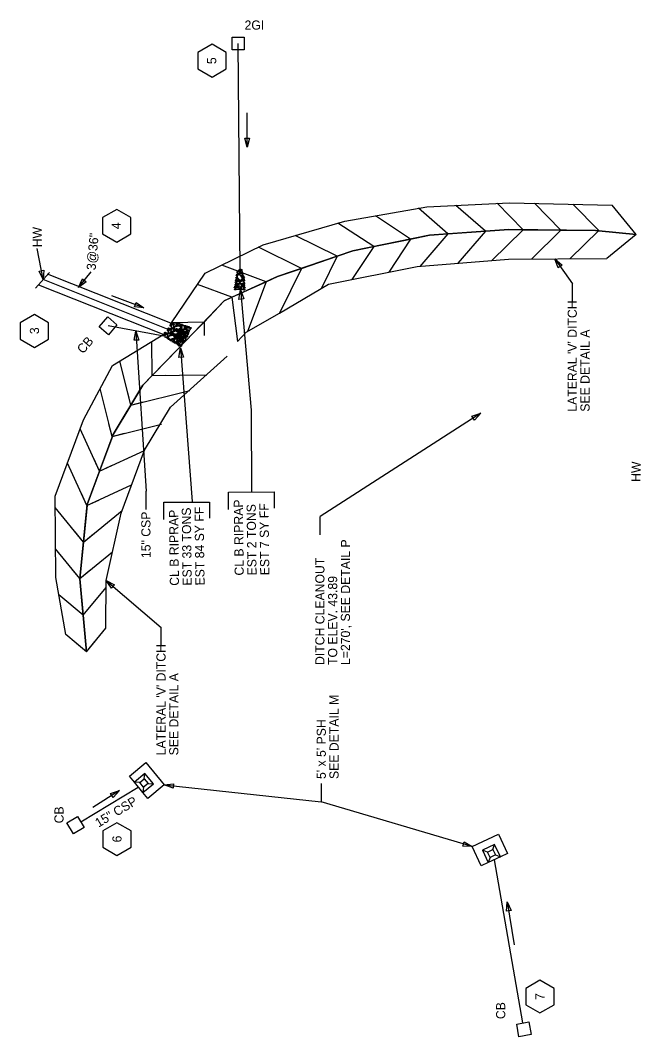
# Model space of a CAD drawing. Extents: x 2384780 to 2405432, y 547869 to 573706.
# Drawn here: x 2394674 to 2395014, y 553711 to 554267 of the extents above; entities that cross this region are included whole.
import ezdxf

# ---------------------------------------------------------------- set-up
doc = ezdxf.new("R2010")
doc.units = 0
for name, color, linetype in [('Old_Level_1', 7, 'Continuous'), ('Old_Level_23', 7, 'Continuous'), ('Old_Level_5', 7, 'Continuous'), ('Old_Level_9', 7, 'Continuous'), ('Prop Ditch Text', 7, 'Continuous'), ('Prop Drainage Box Number Symbol CELL', 7, 'Continuous'), ('Prop Lateral V Ditch Detail CELL', 7, 'Continuous'), ('Prop Pipe Text', 7, 'Continuous')]:
    doc.layers.add(name, color=color, linetype=linetype)

# ---------------------------------------------------------------- blocks, each defined once
blk = doc.blocks.new('IN')
at = {"layer": 'Old_Level_9'}
blk.add_lwpolyline([(-0.07025, 0.067), (0.07025, 0.067), (0.07025, -0.067), (-0.07025, -0.067)], close=True, dxfattribs=at)
blk = doc.blocks.new('RIPRAP')
at = {"layer": 'Old_Level_1'}
for points in [[(-0.002, -0.00625), (-0.00625, -0.00775), (-0.016, -0.0125), (-0.02, -0.00675), (-0.02, -0.003), (-0.008, 0.00275), (-0.002, -0.00025), (-0.002, -0.00625)], [(0.01825, -0.00325), (0.01375, -0.005), (0.00325, -0.00975), (0.00025, -0.00375), (0, 0), (0.01125, 0.005), (0.018, 0.00275), (0.01825, -0.00325)], [(-0.046, -0.12775), (-0.0505, -0.12425), (-0.053, -0.1145), (-0.0485, -0.11), (-0.04475, -0.11), (-0.04, -0.12175), (-0.04225, -0.12625), (-0.046, -0.12775)], [(-0.0485, -0.08525), (-0.0425, -0.0835), (-0.03275, -0.0825), (-0.0305, -0.08925), (-0.03175, -0.0945), (-0.0445, -0.09325), (-0.049, -0.089), (-0.0485, -0.08525)], [(-0.046, -0.1025), (-0.04025, -0.098), (-0.02675, -0.09375), (-0.02, -0.09975), (-0.02, -0.10575), (-0.03625, -0.11225), (-0.044, -0.1085), (-0.046, -0.1025)], [(-0.03675, -0.07275), (-0.04075, -0.06825), (-0.04325, -0.0585), (-0.0395, -0.054), (-0.035, -0.054), (-0.031, -0.0665), (-0.033, -0.0705), (-0.03675, -0.07275)], [(-0.0305, -0.05975), (-0.035, -0.05625), (-0.0375, -0.0465), (-0.033, -0.042), (-0.02925, -0.042), (-0.02475, -0.05375), (-0.02675, -0.05825), (-0.0305, -0.05975)], [(-0.00025, -0.11525), (-0.0145, -0.10575), (-0.0355, -0.078), (-0.0255, -0.056), (-0.00975, -0.051), (0.01725, -0.08475), (0.01525, -0.10425), (0.002, -0.11775)], [(-0.0345, -0.0215), (-0.0265, -0.01775), (-0.007, -0.01125), (0.00375, -0.02075), (0.003, -0.0315), (-0.02075, -0.03775), (-0.03225, -0.032), (-0.0345, -0.024)], [(-0.0275, -0.0395), (-0.023, -0.03925), (-0.014, -0.039), (-0.0115, -0.045), (-0.0115, -0.04875), (-0.0235, -0.049), (-0.0295, -0.04475), (-0.0275, -0.0395)], [(-0.01575, -0.1245), (-0.02025, -0.12125), (-0.022, -0.11125), (-0.0185, -0.10675), (-0.014, -0.10675), (-0.00975, -0.1185), (-0.012, -0.123), (-0.01575, -0.1245)], [(-0.0095, -0.039), (0.00025, -0.0365), (0.0205, -0.036), (0.02775, -0.0495), (0.024, -0.05775), (-0.00075, -0.05675), (-0.009, -0.0485), (-0.0095, -0.039)], [(0.009, -0.07425), (0.0045, -0.07075), (0.00225, -0.061), (0.00625, -0.05625), (0.01, -0.057), (0.01425, -0.06825), (0.01275, -0.072), (0.009, -0.07425)], [(0.012, -0.0355), (0.00825, -0.0295), (0.0035, -0.01775), (0.01025, -0.00925), (0.01825, -0.009), (0.0225, -0.027), (0.01875, -0.033), (0.012, -0.0355)], [(0.01975, -0.07925), (0.01525, -0.07475), (0.01375, -0.06525), (0.01725, -0.0605), (0.02175, -0.0605), (0.02575, -0.07325), (0.0235, -0.077), (0.01975, -0.07925)], [(0.0225, -0.12), (0.0185, -0.11625), (0.01675, -0.10675), (0.0205, -0.102), (0.025, -0.102), (0.0285, -0.114), (0.02625, -0.11775), (0.0225, -0.12)], [(0.02025, -0.07975), (0.02825, -0.07725), (0.04025, -0.077), (0.045, -0.08725), (0.042, -0.0935), (0.02475, -0.092), (0.02025, -0.0855), (0.02025, -0.07975)], [(0.03125, -0.0765), (0.0265, -0.073), (0.02425, -0.06325), (0.0285, -0.0585), (0.03225, -0.05925), (0.03625, -0.0705), (0.035, -0.07425), (0.03125, -0.0765)], [(0.03775, -0.114), (0.03325, -0.11025), (0.031, -0.1005), (0.035, -0.096), (0.03875, -0.09675), (0.043, -0.10775), (0.0415, -0.1115), (0.03775, -0.114)], [(-0.06725, -0.1915), (-0.06125, -0.18975), (-0.0515, -0.18875), (-0.04925, -0.1955), (-0.0505, -0.20075), (-0.06325, -0.1995), (-0.06775, -0.19525), (-0.06725, -0.1915)], [(-0.064, -0.2115), (-0.058, -0.20975), (-0.04825, -0.20875), (-0.046, -0.2155), (-0.04725, -0.22075), (-0.06, -0.2195), (-0.0645, -0.21525), (-0.064, -0.2115)], [(-0.061, -0.17925), (-0.055, -0.17725), (-0.04525, -0.17625), (-0.043, -0.183), (-0.04425, -0.18825), (-0.057, -0.187), (-0.0615, -0.18275), (-0.061, -0.17925)], [(-0.04975, -0.14825), (-0.05425, -0.14475), (-0.05675, -0.135), (-0.05225, -0.1305), (-0.0485, -0.1305), (-0.04375, -0.14225), (-0.046, -0.14675), (-0.04975, -0.14825)], [(-0.04975, -0.17575), (-0.05375, -0.1705), (-0.05675, -0.16075), (-0.05225, -0.157), (-0.04875, -0.157), (-0.04375, -0.169), (-0.046, -0.1735), (-0.04975, -0.17575)], [(-0.032, -0.15425), (-0.03625, -0.15575), (-0.046, -0.158), (-0.0505, -0.15375), (-0.05075, -0.15075), (-0.041, -0.146), (-0.035, -0.14825), (-0.03275, -0.152)], [(-0.05075, -0.19675), (-0.0405, -0.195), (-0.021, -0.194), (-0.01375, -0.208), (-0.018, -0.21775), (-0.042, -0.21675), (-0.0505, -0.20725), (-0.05075, -0.19675)], [(-0.04275, -0.12825), (-0.03225, -0.126), (-0.012, -0.1275), (-0.00575, -0.1395), (-0.009, -0.15), (-0.033, -0.1485), (-0.04375, -0.13875), (-0.04275, -0.12825)], [(-0.0355, -0.17625), (-0.037, -0.1725), (-0.04125, -0.16275), (-0.03525, -0.158), (-0.0315, -0.158), (-0.02675, -0.17075), (-0.031, -0.174), (-0.0355, -0.17625)], [(-0.023, -0.1195), (-0.02725, -0.12175), (-0.037, -0.126), (-0.041, -0.1195), (-0.041, -0.11625), (-0.029, -0.1115), (-0.02525, -0.1135), (-0.023, -0.1195)], [(-0.012, -0.187), (-0.01875, -0.19075), (-0.033, -0.1935), (-0.039, -0.1875), (-0.039, -0.1815), (-0.02275, -0.17675), (-0.01525, -0.17875), (-0.012, -0.187)], [(-0.0215, -0.16975), (-0.02625, -0.1655), (-0.0285, -0.15575), (-0.024, -0.15125), (-0.02025, -0.15175), (-0.01625, -0.163), (-0.01775, -0.1675), (-0.0215, -0.16975)], [(0.00075, -0.15075), (0.0045, -0.15875), (0.011, -0.179), (0.0015, -0.18875), (-0.009, -0.189), (-0.01475, -0.16525), (-0.012, -0.153), (-0.0015, -0.1515)], [(-0.0115, -0.204), (-0.00425, -0.2025), (0.0085, -0.20225), (0.01275, -0.21275), (0.01125, -0.2185), (-0.0075, -0.21675), (-0.01225, -0.21075), (-0.0115, -0.204)], [(-0.00575, -0.118), (0.00025, -0.1155), (0.0085, -0.1175), (0.0125, -0.12425), (0.01025, -0.128), (-0.00175, -0.12825), (-0.00575, -0.12175), (-0.00575, -0.118)], [(0.04, -0.14075), (0.03075, -0.14625), (0.009, -0.15575), (-0.004, -0.14175), (-0.00425, -0.132), (0.024, -0.123), (0.03825, -0.1285), (0.0425, -0.1405)], [(0.00625, -0.2035), (0.00175, -0.19975), (-0.001, -0.19), (0.0035, -0.1855), (0.00725, -0.1855), (0.012, -0.1975), (0.01, -0.202), (0.00625, -0.2035)], [(0.01625, -0.174), (0.0125, -0.17075), (0.009, -0.16), (0.0135, -0.1555), (0.01725, -0.15625), (0.022, -0.168), (0.02075, -0.17175), (0.01625, -0.174)], [(0.026, -0.18075), (0.03225, -0.18875), (0.03875, -0.20825), (0.02925, -0.219), (0.01875, -0.21675), (0.012, -0.193), (0.01575, -0.184), (0.026, -0.17925)], [(0.0205, -0.15575), (0.0265, -0.15325), (0.03475, -0.15525), (0.03875, -0.162), (0.0365, -0.16575), (0.0245, -0.166), (0.0205, -0.1595), (0.0205, -0.15575)], [(0.04925, -0.17425), (0.044, -0.17875), (0.03525, -0.1805), (0.02975, -0.177), (0.0295, -0.171), (0.0415, -0.16925), (0.0475, -0.1705), (0.04925, -0.17425)], [(0.048, -0.1195), (0.04425, -0.12325), (0.036, -0.12575), (0.03, -0.122), (0.02975, -0.1155), (0.04175, -0.11375), (0.04775, -0.11575), (0.048, -0.1195)], [(0.0335, -0.189), (0.0395, -0.18675), (0.04775, -0.18875), (0.0515, -0.1955), (0.04925, -0.19925), (0.03725, -0.1995), (0.0335, -0.19275), (0.0335, -0.189)], [(0.043, -0.162), (0.03825, -0.1585), (0.036, -0.14875), (0.04, -0.144), (0.04375, -0.14475), (0.048, -0.15575), (0.04675, -0.1595), (0.043, -0.162)], [(0.04325, -0.22375), (0.0385, -0.22025), (0.03625, -0.2105), (0.0405, -0.20575), (0.04425, -0.2065), (0.0485, -0.2175), (0.047, -0.22125), (0.04325, -0.22375)]]:
    blk.add_lwpolyline(points, dxfattribs=at)
blk = doc.blocks.new('AH1')
at = {"layer": 'Old_Level_23'}
blk.add_lwpolyline([(-5.28, 1.32), (0, 0), (-5.28, -1.32)], close=True, dxfattribs=at)
blk = doc.blocks.new('PSS')
at = {"layer": 'Old_Level_1'}
for p, q in [((0, 14.8595), (0, 31.69675)), ((8.3065, 6.55325), (0, 14.8595)), ((21.4495, 6.591), (29.77475, 14.8595)), ((0, -31.71525), (0.00025, -14.859)), ((8.34375, -6.59075), (0.00025, -14.859)), ((21.46825, -6.55325), (29.77475, -14.8595))]:
    blk.add_line(p, q, dxfattribs=at)
for points in [[(0, 31.69675), (46.6125, 31.69675), (46.61225, -31.71575), (0, -31.71525)], [(0.00025, -14.859), (0, 14.8595)], [(0.00025, -14.859), (29.77475, -14.8595), (29.77475, 14.8595), (0, 14.8595)]]:
    blk.add_lwpolyline(points, dxfattribs=at)
blk.add_lwpolyline([(8.3065, 6.55325), (21.469, 6.553), (21.46825, -6.55325), (8.30625, -6.55325)], close=True, dxfattribs=at)

msp = doc.modelspace()

# ---------------------------------------------------------------- linework, layer by layer
at = {"layer": 'Old_Level_1'}
for p, q in [((2394794.3, 554130.98), (2394793.16, 554254.75)), ((2394682.19, 554120.97), (2394689.94, 554129.55)), ((2394756.38, 554101.71), (2394688.76, 554128.65)), ((2394705.78, 554121.25), (2394712.74, 554129.86)), ((2394752.57, 554095.31), (2394683.98, 554122.54)), ((2394754.81, 554098.31), (2394686.36, 554125.58)), ((2394752.43, 554094.57), (2394721.97, 554100.3)), ((2394706.97, 553828.88), (2394738.48, 553847.95)), ((2394949.09, 553718.85), (2394933.44, 553808.19))]:
    msp.add_line(p, q, dxfattribs=at)
for points in [[(2394709.89, 554124.36), (2394705.78, 554121.25), (2394707.95, 554125.93)], [(2394703.08, 553822.38), (2394699.42, 553828.37), (2394705.15, 553831.87), (2394708.79, 553825.88)], [(2394946.94, 553711.36), (2394945.78, 553718.29), (2394952.4, 553719.4), (2394953.55, 553712.48)]]:
    msp.add_lwpolyline(points, close=True, dxfattribs=at)
for points in [[(2394794.51, 554120.15), (2394800.2, 554054.12), (2394800.38, 554009.38)], [(2394761.51, 554088.28), (2394767.94, 554004.22)], [(2394787.88, 553999.89), (2394787.84, 554009.33), (2394812.92, 554009.43), (2394812.95, 554000.59)], [(2394752.4, 553994.31), (2394752.37, 554003.74), (2394777.45, 554003.84), (2394777.48, 553995)]]:
    msp.add_lwpolyline(points, dxfattribs=at)
at = {"layer": 'Old_Level_5'}
for p, q in [((2394798.16, 554197.99), (2394798.13, 554216.78)), ((2394686.36, 554125.58), (2394683.14, 554142.61)), ((2394741.5, 554110.07), (2394723.96, 554116.79)), ((2394728.21, 553845.97), (2394713.57, 553836.8)), ((2394752.71, 553849.07), (2394838.65, 553839.85)), ((2394838.65, 553849.85), (2394838.65, 553839.85)), ((2394921.29, 553815.34), (2394838.65, 553839.85)), ((2394940.54, 553785.1), (2394944.38, 553761.61))]:
    msp.add_line(p, q, dxfattribs=at)
for points in [[(2394799.4, 554202.99), (2394798.16, 554197.99), (2394796.9, 554202.99)], [(2394686.66, 554130.73), (2394686.36, 554125.58), (2394684.2, 554130.26)], [(2394737.28, 554113.03), (2394741.5, 554110.07), (2394736.39, 554110.69)], [(2394723.31, 553844.37), (2394728.21, 553845.97), (2394724.64, 553842.26)], [(2394757.55, 553847.29), (2394752.71, 553849.07), (2394757.81, 553849.78)], [(2394916.85, 553817.96), (2394921.29, 553815.34), (2394916.14, 553815.56)], [(2394940.11, 553779.97), (2394940.54, 553785.1), (2394942.58, 553780.37)]]:
    msp.add_lwpolyline(points, close=True, dxfattribs=at)
at = {"layer": 'Prop Ditch Text'}
for p, q in [((2394966.61, 554136.89), (2394976.19, 554123.25)), ((2394976.19, 554113.25), (2394976.19, 554123.25)), ((2394926.05, 554052.51), (2394837.99, 553996.03)), ((2394837.99, 553986.03), (2394837.99, 553996.03)), ((2394720.8, 553960.96), (2394751.01, 553935.25)), ((2394751.01, 553925.25), (2394751.01, 553935.25))]:
    msp.add_line(p, q, dxfattribs=at)
for points in [[(2394968.47, 554132.08), (2394966.61, 554136.89), (2394970.51, 554133.52)], [(2394921.18, 554050.81), (2394926.05, 554052.51), (2394922.56, 554048.72)], [(2394723.79, 553956.77), (2394720.8, 553960.96), (2394725.42, 553958.67)]]:
    msp.add_lwpolyline(points, close=True, dxfattribs=at)
at = {"layer": 'Prop Drainage Box Number Symbol CELL'}
for points in [[(2394778.88, 554254.32), (2394771.13, 554249.85), (2394771.13, 554240.9), (2394778.88, 554236.43), (2394786.63, 554240.9), (2394786.63, 554249.85)], [(2394726.67, 554164.02), (2394718.92, 554159.55), (2394718.92, 554150.6), (2394726.67, 554146.13), (2394734.42, 554150.6), (2394734.42, 554159.55)], [(2394681.62, 554106.41), (2394673.87, 554101.94), (2394673.87, 554092.99), (2394681.62, 554088.51), (2394689.37, 554092.99), (2394689.37, 554101.94)], [(2394726.78, 553828.39), (2394719.03, 553823.92), (2394719.03, 553814.97), (2394726.78, 553810.49), (2394734.53, 553814.97), (2394734.53, 553823.92)], [(2394958.41, 553742.23), (2394950.66, 553737.76), (2394950.66, 553728.81), (2394958.41, 553724.34), (2394966.16, 553728.81), (2394966.16, 553737.76)]]:
    msp.add_lwpolyline(points, close=True, dxfattribs=at)
at = {"layer": 'Prop Lateral V Ditch Detail CELL'}
for p, q in [((2394949.26, 554152.83), (2394935.03, 554167.34)), ((2394969.91, 554152.63), (2394955.48, 554167.35)), ((2394990.57, 554152.42), (2394976.43, 554166.85)), ((2394908.02, 554150.58), (2394891.89, 554164.6)), ((2394928.63, 554152.02), (2394912.32, 554166.2)), ((2395011.13, 554150.35), (2394997.89, 554166.34)), ((2394867.36, 554143.63), (2394847.82, 554156.53)), ((2394887.6, 554147.76), (2394868.28, 554160.52)), ((2394908.02, 554150.58), (2394892.6, 554132.84)), ((2394928.63, 554152.02), (2394913.4, 554134.5)), ((2394949.26, 554152.83), (2394931.89, 554135.8)), ((2394969.91, 554152.63), (2394953.77, 554136.8)), ((2394990.57, 554152.42), (2394974.79, 554136.95)), ((2395011.13, 554150.35), (2394995.12, 554137.09)), ((2394847.42, 554138.38), (2394824.41, 554149.67)), ((2394887.6, 554147.76), (2394875.61, 554129.62)), ((2394827.87, 554131.7), (2394804.27, 554143.28)), ((2394867.36, 554143.63), (2394855.43, 554125.58)), ((2394808.56, 554124.42), (2394784.29, 554133.56)), ((2394847.42, 554138.38), (2394838.87, 554120.97)), ((2394756.65, 554101.97), (2394775.03, 554129.06)), ((2394827.87, 554131.7), (2394815.84, 554107.2)), ((2394789.74, 554115.9), (2394770.92, 554122.99)), ((2394808.56, 554124.42), (2394798.29, 554097.18)), ((2394785.56, 554114.01), (2394760.19, 554087.44)), ((2394789.74, 554115.9), (2394792.82, 554091.76)), ((2394774.46, 554102.38), (2394756.65, 554101.97)), ((2394774.46, 554102.38), (2394774.63, 554095.04)), ((2394792.82, 554091.76), (2394797.56, 554096.86)), ((2394746.15, 554073.13), (2394745.92, 554091.8)), ((2394734.44, 554056.97), (2394728.43, 554081.15)), ((2394746.15, 554073.13), (2394746.06, 554080.26)), ((2394746.15, 554073.13), (2394776.02, 554073.49)), ((2394746.15, 554073.13), (2394753.29, 554073.21)), ((2394724.08, 554039.76), (2394717.57, 554065.96)), ((2394734.44, 554056.97), (2394732.72, 554063.89)), ((2394734.44, 554056.97), (2394766.76, 554065)), ((2394734.44, 554056.97), (2394741.36, 554058.69)), ((2394724.08, 554039.76), (2394722.36, 554046.69)), ((2394724.08, 554039.76), (2394751.11, 554046.48)), ((2394717.29, 554020.83), (2394706.67, 554044.01)), ((2394724.08, 554039.76), (2394731, 554041.48)), ((2394717.29, 554020.83), (2394741.8, 554032.07)), ((2394710.3, 554002.01), (2394699.67, 554025.19)), ((2394717.29, 554020.83), (2394714.32, 554027.32)), ((2394717.29, 554020.83), (2394723.78, 554023.81)), ((2394710.3, 554002.01), (2394734.81, 554013.24)), ((2394710.3, 554002.01), (2394707.32, 554008.49)), ((2394708.45, 553981.99), (2394693.02, 554000.85)), ((2394710.3, 554002.01), (2394716.79, 554004.98)), ((2394708.45, 553981.99), (2394729.64, 553999.33)), ((2394708.45, 553981.99), (2394703.93, 553987.51)), ((2394708.45, 553981.99), (2394713.97, 553986.51)), ((2394706.45, 553962), (2394693.18, 553978.23)), ((2394706.45, 553962), (2394724.31, 553976.62)), ((2394706.45, 553962), (2394701.93, 553967.53)), ((2394706.45, 553962), (2394711.97, 553966.52)), ((2394708.27, 553942), (2394720.8, 553957.09)), ((2394708.27, 553942), (2394694.98, 553953.04)), ((2394708.27, 553942), (2394702.78, 553946.57)), ((2394708.27, 553942), (2394712.83, 553947.49)), ((2394710.12, 553922.01), (2394720.79, 553934.85)), ((2394710.12, 553922.01), (2394698.8, 553931.41)), ((2394710.12, 553922.01), (2394704.63, 553926.57)), ((2394710.12, 553922.01), (2394714.68, 553927.5))]:
    msp.add_line(p, q, dxfattribs=at)
for points in [[(2394775.03, 554129.06), (2394806.82, 554144.52), (2394851.64, 554157.65), (2394896.51, 554165.4), (2394941.69, 554167.68), (2394997.89, 554166.34)], [(2394769.15, 554096.82), (2394774.46, 554102.38), (2394785.56, 554114.01), (2394789.74, 554115.9), (2394808.56, 554124.42), (2394814.73, 554127.22), (2394827.87, 554131.7), (2394847.42, 554138.38), (2394855.96, 554141.3), (2394867.36, 554143.63), (2394887.6, 554147.76), (2394897.95, 554149.88), (2394908.02, 554150.58), (2394928.63, 554152.02), (2394941.44, 554152.91), (2394949.26, 554152.83), (2394969.91, 554152.63), (2394988.84, 554152.44), (2394990.57, 554152.28), (2395011.13, 554150.35)], [(2395011.13, 554150.35), (2394988.84, 554152.44), (2394941.44, 554152.91), (2394897.95, 554149.88), (2394855.96, 554141.3), (2394814.73, 554127.22), (2394785.56, 554114.01)], [(2394797.56, 554096.86), (2394815.84, 554107.2), (2394842.64, 554123.02), (2394891.09, 554132.72), (2394941.17, 554136.72), (2394995.12, 554137.09)], [(2394698.8, 553931.41), (2394693.29, 553962.64), (2394692.97, 554007.16), (2394708.44, 554048.8), (2394724.33, 554078.65), (2394752.45, 554095.78)], [(2394765.3, 554092.75), (2394746.15, 554073.13), (2394746.15, 554073.13), (2394740.97, 554067.82), (2394734.44, 554056.97), (2394734.44, 554056.97), (2394724.71, 554040.8), (2394724.28, 554039.66), (2394724.28, 554039.66), (2394717.29, 554020.83), (2394717.29, 554020.83), (2394710.51, 554002.57), (2394710.45, 554001.97), (2394710.45, 554001.97), (2394708.45, 553981.99), (2394708.45, 553981.99), (2394706.45, 553962), (2394706.45, 553962), (2394706.43, 553961.84), (2394708.27, 553942), (2394708.27, 553942), (2394710.12, 553922.01)], [(2394710.12, 553922.01), (2394706.43, 553961.84), (2394710.51, 554002.57), (2394724.71, 554040.8), (2394740.97, 554067.82), (2394760.18, 554087.5)], [(2394760.18, 554087.5), (2394746.15, 554073.13), (2394740.97, 554067.82), (2394734.44, 554056.97), (2394724.71, 554040.8), (2394724.28, 554039.66), (2394717.29, 554020.83), (2394710.51, 554002.57), (2394710.45, 554001.97), (2394708.45, 553981.99), (2394706.45, 553962), (2394706.43, 553961.84), (2394708.27, 553942), (2394710.12, 553922.01)], [(2394720.79, 553934.85), (2394720.8, 553960.96), (2394729.05, 553997.72), (2394741.9, 554032.34), (2394756.06, 554055.77), (2394787.18, 554083.72)]]:
    msp.add_lwpolyline(points, dxfattribs=at)
at = {"layer": 'Prop Pipe Text'}
for p in [(2394737.2, 554097.43), (2394742.75, 553999.83)]:
    msp.add_line(p, (2394742.71, 554009.83), dxfattribs=at)
msp.add_lwpolyline([(2394736.27, 554092.37), (2394737.2, 554097.43), (2394738.76, 554092.52)], close=True, dxfattribs=at)

# ---------------------------------------------------------------- block references
at = {"layer": 'Old_Level_1'}
for p, xscale, yscale, rotation in [((2394794.51, 554120.15), 1.000001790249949, 1.000001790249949, 94.53136831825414), ((2394761.51, 554088.28), 1.0000006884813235, 1.0000006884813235, 94.37290154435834)]:
    msp.add_blockref('AH1', p, dxfattribs=dict(at, xscale=xscale, yscale=yscale, rotation=rotation))
at = {"layer": 'Old_Level_5'}
for name, p, xscale, yscale, rotation in [('IN', (2394793.16, 554254.75), 50, 50, 90.23014722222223), ('RIPRAP', (2394794.3, 554130.98), 50, 50, 0.23014722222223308), ('IN', (2394721.97, 554100.3), 50, 50, 49.32516125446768), ('RIPRAP', (2394754.81, 554098.31), 50, 50, 68.28045698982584), ('RIPRAP', (2394756.24, 554101.15), 50, 50, 68.28045698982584), ('RIPRAP', (2394752.9, 554095.96), 50, 50, 68.28045698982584), ('PSS', (2394738.67, 553847.79), 0.25, 0.25, 39.46439670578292), ('PSS', (2394933.44, 553808.19), 0.25000000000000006, 0.24999999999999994, 115.31720990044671)]:
    msp.add_blockref(name, p, dxfattribs=dict(at, xscale=xscale, yscale=yscale, rotation=rotation))

# ---------------------------------------------------------------- texts
at = {"layer": 'Old_Level_1'}
for s, rotation, p in [('2GI', 0.2304, (2394796.67, 554262.34)), ('HW', 90.2301, (2394685.67, 554143.28)), ('3@36"', 85.1033, (2394715.1, 554130.59)), ('CB', 49.3253, (2394708.23, 554084.67)), ('HW', 89.0672, (2395013.42, 554014.86)), ('EST 33 TONS ', 90.6887, (2394767.77, 553958.18)), ('EST 84 SY FF', 90.6887, (2394774.77, 553958.26)), ('CL B RIPRAP', 90.6887, (2394796.24, 553963.68)), ('EST 2 TONS ', 90.6887, (2394803.24, 553963.77)), ('EST 7 SY FF', 90.6887, (2394810.24, 553963.85)), ('CL B RIPRAP', 90.6887, (2394760.77, 553958.1)), ('15" CSP', 31.1832, (2394716.69, 553825.69)), ('CB', 90, (2394697.56, 553828.08)), ('CB', 90, (2394939.4, 553720.96))]:
    msp.add_text(s, height=5, rotation=rotation, dxfattribs=at).set_placement(p)
at = {"layer": 'Old_Level_5'}
for s, p in [('SEE DETAIL M', (2394848.16, 553852.35)), ("5' x 5' PSH", (2394841.16, 553852.35))]:
    msp.add_text(s, height=5, rotation=90, dxfattribs=at).set_placement(p)
at = {"layer": 'Prop Ditch Text'}
for s, p in [("LATERAL 'V' DITCH", (2394978.6, 554053.3)), ('SEE DETAIL A', (2394985.6, 554053.3)), ("L=270', SEE DETAIL P", (2394854.4, 553914.73)), ('DITCH CLEANOUT', (2394840.4, 553914.73)), ('TO ELEV. 43.89', (2394847.4, 553914.73)), ("LATERAL 'V' DITCH", (2394753.41, 553865.3)), ('SEE DETAIL A', (2394760.41, 553865.3))]:
    msp.add_text(s, height=5, rotation=90, dxfattribs=at).set_placement(p)
at = {"layer": 'Prop Drainage Box Number Symbol CELL'}
for s, p in [('5', (2394781.18, 554243.49)), ('4', (2394728.89, 554153.15)), ('3', (2394684.12, 554095.74)), ('6', (2394729.28, 553817.66)), ('7', (2394960.91, 553731.43))]:
    msp.add_text(s, height=5, rotation=90, dxfattribs=at).set_placement(p)
at = {"layer": 'Prop Pipe Text'}
msp.add_text('15" CSP', height=5, rotation=90.23, dxfattribs=at).set_placement((2394745.19, 553973.22))

doc.saveas('drawing.dxf')
